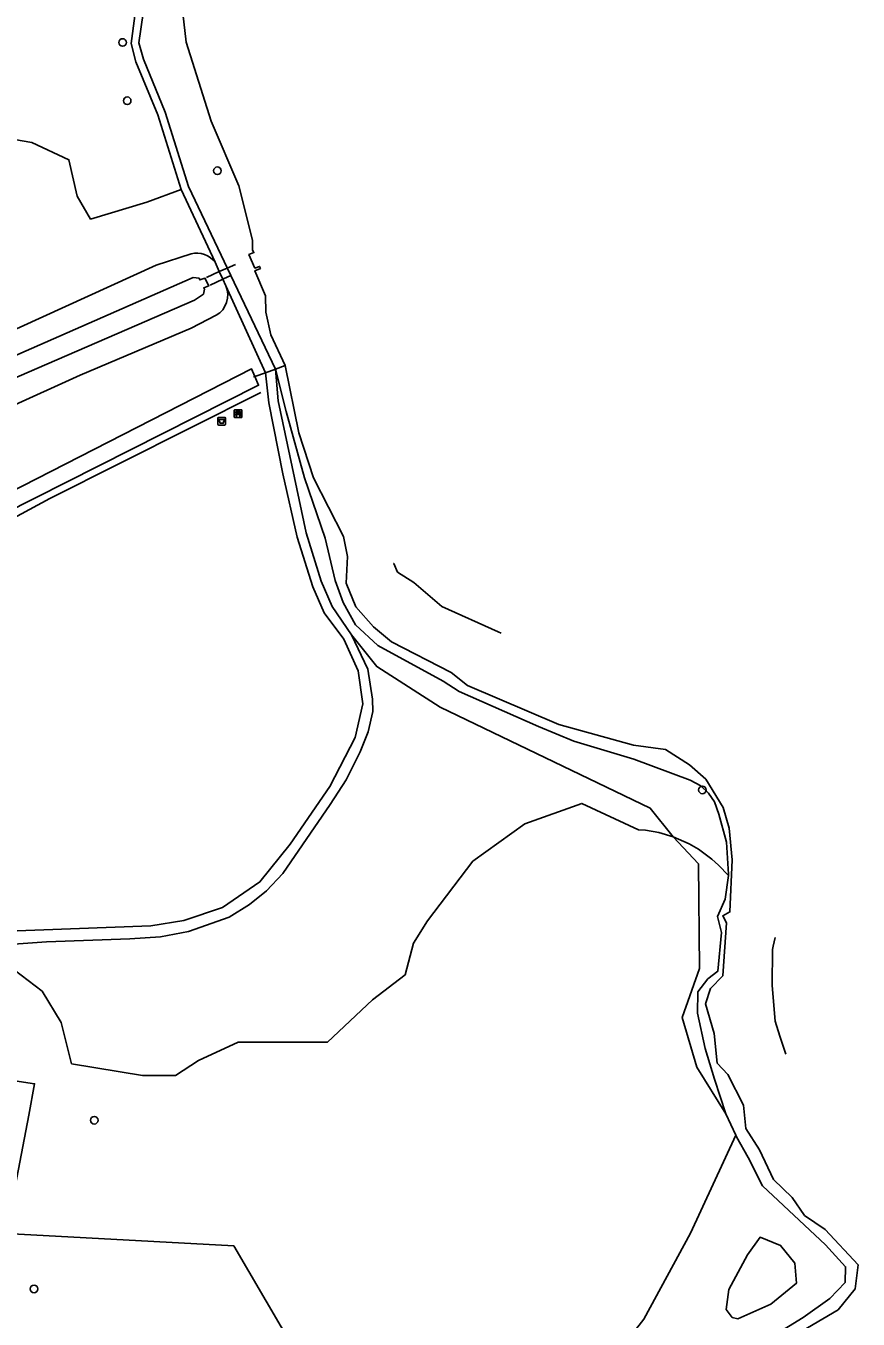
# Model space of a CAD drawing. Extents: x 160203 to 161526, y 379529 to 381797.
# Drawn here: x 161068.4 to 161175.5, y 380497.8 to 380664.3 of the extents above; entities that cross this region are included whole.
import ezdxf

# ---------------------------------------------------------------- set-up
doc = ezdxf.new("R2010")
doc.units = 0
for name, color, linetype in [('IMGEO_Afvalbak', 7, 'Continuous'), ('IMGEO_Bank', 7, 'Continuous'), ('IMGEO_Boom', 7, 'Continuous'), ('IMGEO_Duiker', 7, 'Continuous'), ('IMGEO_Groenvoorziening', 7, 'Continuous'), ('IMGEO_Hek', 7, 'Continuous'), ('IMGEO_Loofbos', 7, 'Continuous'), ('IMGEO_Voetpad_halfverhard', 7, 'Continuous'), ('IMGEO_Waterloop', 7, 'Continuous')]:
    doc.layers.add(name, color=color, linetype=linetype)

msp = doc.modelspace()

# ---------------------------------------------------------------- linework, layer by layer
at = {"layer": 'IMGEO_Afvalbak'}
for p, q in [((161093.07, 380612.95), (161093.07, 380613.75)), ((161093.07, 380613.75), (161093.07, 380612.95)), ((161093.17, 380613.85), (161093.96, 380613.85)), ((161093.96, 380613.85), (161093.17, 380613.85)), ((161094.06, 380613.75), (161094.06, 380612.95)), ((161094.06, 380612.95), (161094.06, 380613.75)), ((161093.96, 380612.85), (161093.17, 380612.85)), ((161093.17, 380612.85), (161093.96, 380612.85))]:
    msp.add_line(p, q, dxfattribs=at)
msp.add_lwpolyline([(161093.22, 380613.57), (161093.92, 380613.57), (161093.77, 380613.1), (161093.37, 380613.1), (161093.22, 380613.57)], dxfattribs=at)
for centre, start, end in [((161093.17, 380613.75), 90, 180), ((161093.17, 380613.75), 90, 180), ((161093.17, 380612.95), 180, 270), ((161093.17, 380612.95), 180, 270), ((161093.96, 380613.75), 0, 90), ((161093.96, 380613.75), 360, 90), ((161093.96, 380612.95), 270, 0), ((161093.96, 380612.95), 270, 0)]:
    msp.add_arc(centre, 0.1, start, end, dxfattribs=at)
at = {"layer": 'IMGEO_Bank'}
for p, q in [((161095.18, 380613.9), (161095.18, 380614.74)), ((161095.18, 380614.74), (161095.18, 380613.9)), ((161095.26, 380614.82), (161096.1, 380614.82)), ((161096.1, 380614.82), (161095.26, 380614.82)), ((161096.18, 380614.75), (161096.18, 380613.91)), ((161096.18, 380613.91), (161096.18, 380614.75)), ((161096.11, 380613.82), (161095.27, 380613.82)), ((161095.27, 380613.82), (161096.11, 380613.82)), ((161095.49, 380614.33), (161095.49, 380614.44)), ((161095.88, 380614.22), (161095.49, 380614.22)), ((161095.82, 380614.44), (161095.54, 380614.44)), ((161095.54, 380614.44), (161095.54, 380614.33)), ((161095.54, 380614.32), (161095.82, 380614.32)), ((161095.83, 380614.33), (161095.83, 380614.44)), ((161095.87, 380614.44), (161095.87, 380614.33))]:
    msp.add_line(p, q, dxfattribs=at)
for points in [[(161095.49, 380614.44), (161095.4, 380614.44), (161095.4, 380614.6), (161095.96, 380614.6), (161095.96, 380614.44), (161095.88, 380614.44)], [(161095.43, 380614.22), (161095.29, 380614.22), (161095.4, 380614.32), (161095.49, 380614.32)], [(161095.48, 380614.22), (161095.48, 380614.01), (161095.44, 380614.01), (161095.44, 380614.22)], [(161095.88, 380614.32), (161095.96, 380614.32), (161096.08, 380614.22), (161095.94, 380614.22)], [(161095.93, 380614.22), (161095.93, 380614.01), (161095.89, 380614.01), (161095.89, 380614.22)]]:
    msp.add_lwpolyline(points, dxfattribs=at)
for centre, radius, start, end in [((161095.26, 380614.75), 0.0779, 92.4484, 184.2845), ((161095.26, 380614.75), 0.0779, 92.4484, 184.2845), ((161096.1, 380614.75), 0.0779, 2.4484, 94.2845), ((161096.1, 380614.75), 0.0779, 2.4484, 94.2845), ((161095.26, 380613.9), 0.0779, 182.4484, 274.2845), ((161095.26, 380613.9), 0.0779, 182.4484, 274.2845), ((161095.43, 380614.21), 0.00671, 2.8957, 87.1043), ((161095.49, 380614.21), 0.00671, 92.8957, 177.1043), ((161095.49, 380614.44), 0.00671, 2.8957, 87.1043), ((161095.49, 380614.33), 0.00671, 272.8957, 357.1043), ((161095.54, 380614.44), 0.00671, 92.8957, 177.1043), ((161095.54, 380614.33), 0.00671, 182.8957, 267.1043), ((161095.82, 380614.44), 0.00671, 2.8957, 87.1043), ((161095.82, 380614.33), 0.00671, 272.8957, 357.1043), ((161095.88, 380614.44), 0.00671, 92.8957, 177.1043), ((161095.88, 380614.33), 0.00671, 182.8957, 267.1043), ((161095.88, 380614.21), 0.00671, 2.8957, 87.1043), ((161095.94, 380614.21), 0.00671, 92.8957, 177.1043), ((161096.1, 380613.9), 0.0779, 272.4484, 4.2845), ((161096.1, 380613.9), 0.0779, 272.4484, 4.2845)]:
    msp.add_arc(centre, radius, start, end, dxfattribs=at)
at = {"layer": 'IMGEO_Boom'}
for centre in [(161080.82, 380662.11), (161081.41, 380654.61), (161093.01, 380645.6), (161155.41, 380565.9), (161077.17, 380523.39), (161069.42, 380501.67)]:
    msp.add_circle(centre, 0.489, dxfattribs=at)
at = {"layer": 'IMGEO_Duiker'}
for points in [[(161091.6, 380631.87), (161093.26, 380632.62), (161094.28, 380633.08), (161095.35, 380633.55)], [(161092.07, 380630.89), (161093.71, 380631.65)], [(161097.68, 380619.06), (161097.83, 380619.12), (161099.2, 380619.61), (161100.48, 380620.07), (161101.73, 380620.52)]]:
    msp.add_lwpolyline(points, dxfattribs=at)
at = {"layer": 'IMGEO_Groenvoorziening'}
for points in [[(161092.86, 380627), (161089.63, 380625.32), (161075.36, 380619.3), (161056.63, 380610.79), (161012.7, 380591.35), (161010.02, 380590.5)], [(161100.48, 380620.07), (161101.87, 380614.6), (161104.22, 380606.07), (161106.9, 380598.32), (161108.18, 380592.84), (161109.19, 380590.05), (161110.8, 380587.17), (161113.65, 380584.51), (161122.05, 380579.92), (161124.12, 380578.59), (161134.34, 380574.05), (161138.89, 380572.17), (161146.59, 380569.88), (161153.85, 380567.18), (161155.23, 380566.44), (161156.21, 380565.5), (161156.98, 380564.38), (161157.52, 380562.77), (161158.51, 380559.2), (161158.79, 380555.05), (161158.77, 380554.9)], [(161151.66, 380559.86), (161148.7, 380563.55), (161121.66, 380576.55), (161113.52, 380581.77), (161110.28, 380585.88)], [(161158.77, 380554.9), (161157.5, 380556.24), (161156.62, 380556.99), (161154.93, 380558.28), (161153.71, 380558.98), (161151.66, 380559.86)], [(161158.77, 380554.9), (161158.34, 380551.84), (161157.36, 380549.63), (161157.86, 380547.55), (161157.39, 380542.57), (161156.1, 380541.58), (161154.82, 380539.91), (161154.78, 380537.15), (161155.76, 380532.61), (161156.97, 380528.67), (161158.45, 380524.22)], [(161159.71, 380521.48), (161159.82, 380521.24), (161161.29, 380518.59), (161163.14, 380514.96), (161171.24, 380507.34), (161173.84, 380504.54), (161173.8, 380502.52), (161171.83, 380500.45), (161168.4, 380497.99), (161160.04, 380492.89)]]:
    msp.add_lwpolyline(points, dxfattribs=at)
msp.add_arc((161091.33, 380629.6), 3.02, 300.5229, 23.2244, dxfattribs=at)
at = {"layer": 'IMGEO_Hek'}
for points in [[(161050, 380538.06), (161046.89, 380572.26), (161046.89, 380575.16), (161047.19, 380578.04), (161047.79, 380580.87), (161048.68, 380583.63), (161049.86, 380586.28), (161051.3, 380588.79), (161053, 380591.14), (161054.94, 380593.29), (161057.09, 380595.23), (161059.43, 380596.94), (161061.94, 380598.39), (161063.57, 380599.16), (161071.46, 380603.43), (161098.61, 380617.08)], [(161069.5, 380528.09), (161050.65, 380530.95), (161050.17, 380536.22)], [(161068.74, 380524.05), (161069.5, 380528.09)], [(161065.85, 380508.79), (161068.74, 380524.05)]]:
    msp.add_lwpolyline(points, dxfattribs=at)
at = {"layer": 'IMGEO_Loofbos'}
for points in [[(161063.89, 380650.13), (161069.14, 380649.24), (161073.92, 380647.01), (161074.96, 380642.35), (161076.7, 380639.37), (161083.95, 380641.57), (161088.35, 380643.2)], [(161040.86, 380613.27), (161085.13, 380633.43), (161089.66, 380634.9)], [(161151.66, 380559.86), (161149.81, 380560.42), (161148.11, 380560.71), (161147.18, 380560.78), (161139.9, 380564.16), (161132.57, 380561.52), (161125.88, 380556.73), (161120.04, 380549.05), (161118.24, 380546.16), (161117.16, 380542.11), (161112.96, 380538.9), (161107.16, 380533.45), (161103.95, 380533.45), (161095.67, 380533.45), (161090.58, 380531.06), (161087.61, 380529.16), (161083.37, 380529.16), (161074.25, 380530.66), (161072.9, 380535.98), (161070.47, 380540.02), (161065.07, 380544.11), (161060.62, 380545.33)], [(161151.66, 380559.86), (161154.92, 380556.37), (161155.06, 380542.9), (161152.83, 380536.63), (161154.72, 380530.22), (161158.45, 380524.22)], [(161050.17, 380536.22), (161050.65, 380530.95), (161069.5, 380528.09), (161068.74, 380524.05), (161065.85, 380508.79)], [(161158.45, 380524.22), (161159.71, 380521.48)], [(161135.38, 380484.05), (161139.78, 380487.39), (161147.9, 380497.78), (161153.89, 380508.85), (161159.71, 380521.48)], [(161065.85, 380508.79), (161095.12, 380507.21), (161101.21, 380496.8), (161106.58, 380489.16), (161112.82, 380486.04), (161120.13, 380484.82), (161135.38, 380484.05)], [(161164.23, 380499.72), (161167.51, 380502.41), (161167.31, 380504.99), (161165.47, 380507.28), (161162.84, 380508.32), (161161.2, 380506.08), (161158.82, 380501.61), (161158.47, 380499.03), (161159.26, 380497.98), (161159.96, 380497.84), (161164.23, 380499.72)]]:
    msp.add_lwpolyline(points, dxfattribs=at)
msp.add_arc((161090.35, 380632.02), 2.97, 37.3364, 103.5344, dxfattribs=at)
at = {"layer": 'IMGEO_Voetpad_halfverhard'}
for points in [[(161109.39, 380727.56), (161103.29, 380722.41), (161098.46, 380718.18), (161095.02, 380714.14), (161091.58, 380709.29), (161088.95, 380703.81), (161087.53, 380699.35), (161085.92, 380691.31), (161085.61, 380689.05), (161082.39, 380665.54), (161081.9, 380661.99), (161082.54, 380659.62), (161085.34, 380652.81), (161088.35, 380643.2)], [(161083.45, 380665.9), (161082.92, 380662.05), (161083.49, 380659.95), (161086.28, 380653.15), (161089.28, 380643.56), (161094.73, 380632.13)], [(161088.35, 380643.2), (161092.71, 380633.82)], [(161092.71, 380633.82), (161093.26, 380632.62), (161093.71, 380631.65)], [(161094.73, 380632.13), (161093.81, 380631.7), (161093.71, 380631.65)], [(161093.71, 380631.65), (161094.1, 380630.79)], [(161094.73, 380632.13), (161100.48, 380620.07)], [(161099.2, 380619.61), (161094.1, 380630.79)], [(161050, 380538.06), (161051.09, 380539.34), (161052.51, 380541.95), (161053.96, 380543.62), (161056.66, 380545.55), (161058.41, 380546.52), (161061.34, 380547.31), (161064.91, 380547.66), (161084.43, 380548.4), (161088.7, 380549.1), (161093.67, 380550.79), (161098.48, 380554.07), (161102.36, 380558.94), (161107.47, 380566.35), (161110.73, 380572.67), (161111.73, 380576.99), (161111.13, 380581.22), (161109.29, 380585.29), (161106.77, 380588.68), (161105.28, 380592.06), (161103.29, 380598.42), (161101.43, 380606.57), (161099.65, 380615.75), (161099.2, 380619.61)], [(161099.2, 380619.61), (161100.48, 380620.07)], [(161110.28, 380585.88), (161107.78, 380589.5), (161106.37, 380592.77), (161104.44, 380599.01), (161100.84, 380616), (161100.48, 380620.07)], [(161110.28, 380585.88), (161112.35, 380581.46), (161112.97, 380577.6), (161113.02, 380576.02), (161112.4, 380573.38), (161111.39, 380570.82), (161109.58, 380567.22), (161107.54, 380564.02), (161101.44, 380555.16), (161099.32, 380552.93), (161097.13, 380551.17), (161094.52, 380549.54), (161089.3, 380547.69), (161085.68, 380547), (161081.76, 380546.74), (161071.04, 380546.35), (161062.63, 380545.74), (161060.62, 380545.33)]]:
    msp.add_lwpolyline(points, dxfattribs=at)
at = {"layer": 'IMGEO_Waterloop'}
for points in [[(161166.25, 380495.06), (161172.87, 380499), (161175.07, 380501.7), (161175.45, 380504.77), (161171.19, 380509.33), (161168.53, 380511.14), (161166.96, 380513.46), (161164.56, 380515.77), (161162.77, 380519.6), (161161.02, 380522.34), (161160.72, 380525.33), (161158.68, 380529.27), (161157.32, 380530.74), (161156.94, 380534.54), (161155.82, 380538.35), (161156.44, 380540.36), (161158.03, 380541.98), (161158.53, 380548.79), (161158.03, 380549.71), (161158.96, 380550.21), (161159.26, 380556.91), (161158.88, 380561), (161158.07, 380563.65), (161155.84, 380567.27), (161153.76, 380569.12), (161150.68, 380571.1), (161146.53, 380571.68), (161136.95, 380574.34), (161125.18, 380579.34), (161123.11, 380581.04), (161115.4, 380584.96), (161113.09, 380586.89), (161110.82, 380589.46), (161109.59, 380592.52), (161109.75, 380595.93), (161109.25, 380598.51), (161105.39, 380606.08), (161103.51, 380611.86), (161101.73, 380620.52), (161099.89, 380624.48), (161099.24, 380627.4), (161099.21, 380629.48), (161097.85, 380632.74), (161098.55, 380633.04), (161098.44, 380633.29), (161097.85, 380633.08), (161097.06, 380634.8), (161097.71, 380635.06), (161097.55, 380635.36), (161097.55, 380636.67), (161095.76, 380643.65), (161092.22, 380651.99), (161089, 380662.17), (161088.04, 380670.41)], [(161009.94, 380593.8), (161062.34, 380616.92), (161090.05, 380628.95), (161091.21, 380629.73), (161091.34, 380630.37), (161091.26, 380630.52), (161091.92, 380630.79), (161091.4, 380631.79), (161090.76, 380631.54), (161090.66, 380631.76), (161089.88, 380631.88), (161065.6, 380621.17), (161009.89, 380596)], [(161066.15, 380604.1), (161097.42, 380620.09), (161097.83, 380619.12), (161098.31, 380617.99), (161065.44, 380601.41)], [(161115.71, 380595.05), (161115.71, 380595.05), (161116.19, 380593.95), (161118.28, 380592.61), (161121.9, 380589.5), (161129.15, 380586.26), (161129.54, 380586.08)], [(161164.77, 380546.89), (161164.54, 380545.8), (161164.45, 380545.36), (161164.37, 380540.72), (161164.76, 380536.12), (161165.39, 380534.22), (161166.16, 380531.88)]]:
    msp.add_lwpolyline(points, dxfattribs=at)

doc.saveas('drawing.dxf')
